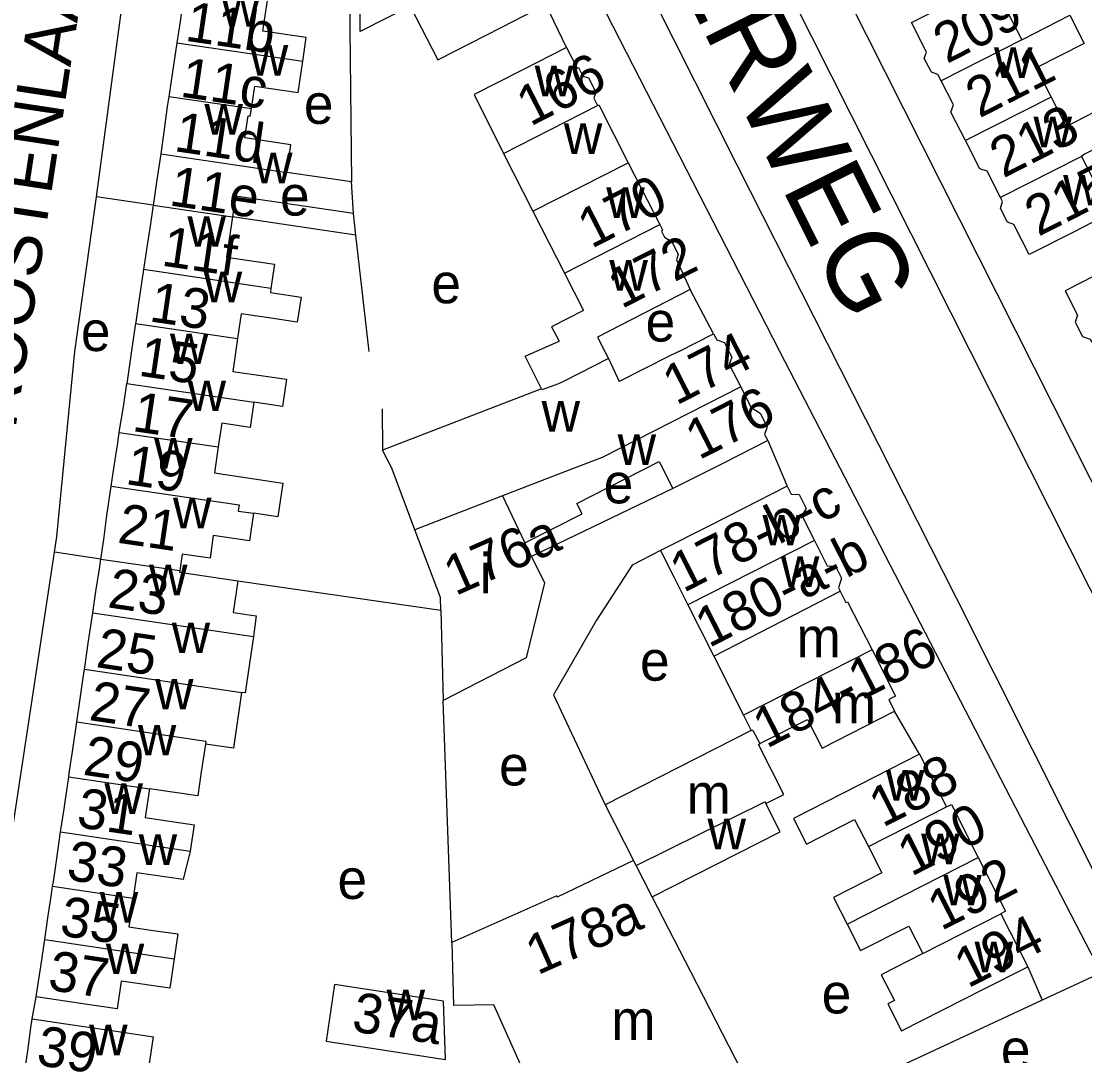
# Model space of a CAD drawing. Extents: x 161258 to 163262, y 380749 to 382054.
# Drawn here: x 162341.9 to 162448.7, y 381429.2 to 381533.2 of the extents above; entities that cross this region are included whole.
import ezdxf

# ---------------------------------------------------------------- set-up
doc = ezdxf.new("R2010")
doc.units = 0
for name, color, linetype in [('BLT_Basislijn', 7, 'Continuous'), ('BLT_Bebouwing', 7, 'Continuous'), ('BLT_Centroide', 7, 'Continuous'), ('BLT_Huisnummer', 7, 'Continuous'), ('BLT_Huisnummer_ tussenligend', 7, 'Continuous'), ('BLT_Huisnummer_reeks', 7, 'Continuous'), ('BLT_Onderverdeling_panden', 7, 'Continuous'), ('BLT_Straatnaam', 7, 'Continuous'), ('BLT_Straatnaam_hoofdweg', 7, 'Continuous')]:
    doc.layers.add(name, color=color, linetype=linetype)

msp = doc.modelspace()

# ---------------------------------------------------------------- linework, layer by layer
at = {"layer": 'BLT_Basislijn'}
for p, q in [((162377.81, 381590.24), (162413.78, 381518.74)), ((162349.46, 381515.52), (162355.21, 381558.81)), ((162416.03, 381553.18), (162460.34, 381465.23)), ((162411.57, 381550.93), (162455.87, 381462.98)), ((162374.84, 381536.31), (162375.08, 381517.02)), ((162396.66, 381530.53), (162394.6, 381534.86)), ((162413.78, 381518.74), (162435.76, 381475.3)), ((162355.14, 381514.68), (162349.46, 381515.52)), ((162375.5, 381511.68), (162363.1, 381513.51)), ((162375.5, 381511.68), (162375.26, 381513.84)), ((162376.84, 381500), (162375.5, 381511.68)), ((162411.44, 381501.77), (162409.1, 381506.2)), ((162416.88, 381491.05), (162418.84, 381486.45)), ((162407.36, 381486.21), (162393.16, 381479.38)), ((162329.27, 381374.75), (162345.23, 381479.84)), ((162349.89, 381479.14), (162345.23, 381479.84)), ((162363.63, 381476.95), (162384.03, 381474.01)), ((162435.76, 381475.3), (162471.25, 381404.61)), ((162385.14, 381440.61), (162384.27, 381464.92)), ((162432.14, 381459.52), (162429.63, 381463.84)), ((162443.01, 381438.18), (162444.45, 381434.82)), ((162450.39, 381437.58), (162444.45, 381434.82)), ((162342.99, 381432.94), (162343.37, 381435.15)), ((162444.45, 381434.82), (162422.42, 381424.59))]:
    msp.add_line(p, q, dxfattribs=at)
for points in [[(162450.39, 381437.58), (162418.09, 381500), (162384.62, 381565.32)], [(162345.23, 381479.84), (162345.47, 381481.4), (162347.26, 381500), (162349.46, 381515.52)], [(162378.13, 381494.23), (162378.18, 381490.07)], [(162406.09, 381479.98), (162403.25, 381478.53), (162399.68, 381472.99), (162395.37, 381465.5), (162400.54, 381454.46)]]:
    msp.add_lwpolyline(points, dxfattribs=at)
at = {"layer": 'BLT_Bebouwing'}
for p, q in [((162402.87, 381518.95), (162406.04, 381512.76)), ((162375.08, 381517.02), (162368.57, 381517.98)), ((162375.26, 381513.84), (162375.08, 381517.02)), ((162407.95, 381500), (162411.44, 381501.77)), ((162400.88, 381499.29), (162401.95, 381496.96)), ((162406.09, 381479.98), (162407.47, 381477.27)), ((162407.47, 381477.27), (162408.85, 381474.54)), ((162384.03, 381474.01), (162384.27, 381464.92)), ((162364.02, 381465.74), (162363.24, 381460.4)), ((162415.95, 381460.52), (162416.08, 381460.59)), ((162432.14, 381459.52), (162434.83, 381454.23)), ((162409.15, 381437.68), (162405.28, 381445.21)), ((162440.31, 381443.51), (162443.01, 381438.18))]:
    msp.add_line(p, q, dxfattribs=at)
for points in [[(162380.97, 381534.69), (162375.94, 381532.12), (162375.95, 381534.83), (162382.23, 381538.09), (162380.44, 381541.54)], [(162434.3, 381527.19), (162433.98, 381527.81), (162433.32, 381528.03), (162432.61, 381529.42), (162432.82, 381530.07), (162431.31, 381533.04), (162435.77, 381535.31), (162441.98, 381538.47), (162442.16, 381538.35), (162444.23, 381539.41), (162445.65, 381536.62), (162440.91, 381534.21), (162442.39, 381531.31)], [(162358.3, 381536.45), (162358.15, 381535.43), (162357.84, 381533.15), (162357.52, 381531)], [(162370.16, 381529.14), (162370.51, 381531.54), (162366.17, 381532.18), (162366.62, 381535.23)], [(162380.97, 381534.69), (162383.73, 381529.3), (162390.15, 381532.58), (162394.6, 381534.86)], [(162442.39, 381531.31), (162447.23, 381533.77), (162448.66, 381530.94), (162443.85, 381528.49), (162445.35, 381525.55)], [(162357.52, 381531), (162357.09, 381528.09), (162356.74, 381525.81), (162356.71, 381525.61)], [(162396.66, 381530.53), (162392.21, 381528.26), (162387.38, 381525.79), (162390.34, 381519.89)], [(162396.66, 381530.53), (162397.73, 381528.45), (162397.87, 381528.52), (162398.3, 381527.66), (162398.87, 381527.48), (162399.61, 381526.04), (162399.41, 381525.43), (162399.77, 381524.71)], [(162365.02, 381524.39), (162365.35, 381526.63), (162369.69, 381525.99), (162370.16, 381529.14)], [(162436.75, 381521.17), (162435.29, 381524.04), (162435.53, 381524.77), (162434.3, 381527.19)], [(162356.71, 381525.61), (162356.56, 381524.61), (162356.26, 381522.28), (162355.9, 381519.84)], [(162445.35, 381525.55), (162446.85, 381522.6), (162451.66, 381525.05), (162453.17, 381522.08), (162448.7, 381519.81), (162448.39, 381519.59)], [(162368.57, 381517.98), (162368.98, 381520.76), (162364.35, 381521.44), (162364.68, 381523.67), (162364.9, 381523.64), (162365.02, 381524.39)], [(162399.77, 381524.71), (162399.9, 381524.78), (162402.87, 381518.95)], [(162440.27, 381515.45), (162438.92, 381518.11), (162438.18, 381518.35), (162436.75, 381521.17)], [(162355.9, 381519.84), (162355.51, 381517.22), (162355.17, 381514.88), (162355.14, 381514.68)], [(162390.34, 381519.89), (162393.29, 381514.09)], [(162448.39, 381519.59), (162449.8, 381516.82), (162454.6, 381519.26), (162456.07, 381516.37), (162447.61, 381511.99), (162443.15, 381509.72), (162441.61, 381512.75), (162440.95, 381512.97), (162440.25, 381514.34), (162440.48, 381515.05), (162440.27, 381515.45)], [(162375.26, 381513.84), (162363.41, 381515.59), (162363.1, 381513.51)], [(162355.14, 381514.68), (162354.86, 381512.8), (162354.46, 381510.23), (162354.16, 381508.21)], [(162363.1, 381513.51), (162362.51, 381509.46), (162367.33, 381508.75), (162366.97, 381506.33)], [(162393.29, 381514.09), (162396.45, 381507.86)], [(162406.04, 381512.76), (162406.31, 381512.22), (162406.22, 381512.08), (162406.52, 381511.48), (162407.24, 381511.02), (162407.89, 381509.74), (162407.71, 381509.2), (162409.1, 381506.2)], [(162460.23, 381506.37), (162458.9, 381509.07), (162457.71, 381511.45), (162451.22, 381508.35), (162446.76, 381506.09), (162447.99, 381503.64), (162447.76, 381502.93), (162448.49, 381501.49), (162449.27, 381501.24), (162449.44, 381500.91)], [(162354.16, 381508.21), (162353.73, 381505.31), (162353.39, 381502.94), (162353.37, 381502.8)], [(162396.45, 381507.86), (162398.36, 381504.11), (162395.16, 381502.48), (162395.91, 381501.01)], [(162366.97, 381506.33), (162366.91, 381505.91), (162370, 381505.46), (162369.62, 381502.93), (162366.54, 381503.39), (162363.98, 381503.77), (162363.62, 381501.29)], [(162409.1, 381506.2), (162399.78, 381501.44), (162400.52, 381500)], [(162353.37, 381502.8), (162353.2, 381501.69), (162352.5, 381496.77)], [(162411.44, 381501.77), (162411.75, 381501.15), (162412.52, 381500.9), (162412.97, 381500)], [(162363.62, 381501.29), (162363.13, 381497.98), (162368.53, 381497.19), (162368.13, 381494.47), (162365.25, 381494.9)], [(162394.16, 381496.22), (162392.52, 381499.53), (162395.91, 381501.01)], [(162400.88, 381499.29), (162396.42, 381497.02), (162395.86, 381496.74), (162394.2, 381496.12), (162394.16, 381496.22)], [(162400.52, 381500), (162400.88, 381499.29)], [(162407.95, 381500), (162406.98, 381499.51), (162401.95, 381496.96)], [(162412.97, 381500), (162413.26, 381499.43), (162413.02, 381498.68), (162414.17, 381496.42)], [(162351.74, 381491.86), (162351.77, 381492.07), (162352.15, 381494.42), (162352.5, 381496.77)], [(162394.16, 381496.22), (162378.18, 381490.07)], [(162414.17, 381496.42), (162415.19, 381494.4), (162416.12, 381493.8), (162416.82, 381492.42), (162416.57, 381491.66), (162416.88, 381491.05)], [(162365.25, 381494.9), (162364.88, 381492.35), (162362.03, 381492.78), (162361.68, 381490.4)], [(162350.92, 381486.47), (162351.21, 381488.47), (162351.59, 381490.8), (162351.74, 381491.86)], [(162416.88, 381491.05), (162412.42, 381488.78), (162407.36, 381486.21)], [(162361.68, 381490.4), (162361.29, 381487.79), (162368.18, 381486.77), (162367.68, 381483.37), (162365.23, 381483.73)], [(162381.43, 381482.08), (162379.11, 381488.25), (162378.18, 381490.07)], [(162397.7, 381484.73), (162405.97, 381488.94), (162407.36, 381486.21)], [(162349.89, 381479.14), (162350.18, 381481.1), (162350.48, 381483.5), (162350.92, 381486.47)], [(162418.84, 381486.45), (162414.38, 381484.18), (162411.1, 381482.52), (162406.09, 381479.98)], [(162418.84, 381486.45), (162419.23, 381485.67), (162420.03, 381485.63), (162420.74, 381484.22), (162420.29, 381483.52), (162421.57, 381481)], [(162392.49, 381480.78), (162398.23, 381483.69), (162397.7, 381484.73)], [(162365.23, 381483.73), (162364.82, 381480.96), (162361.18, 381481.5), (162360.85, 381479.23), (162358.06, 381479.64), (162357.81, 381477.97)], [(162384.03, 381474.01), (162383.99, 381475.26), (162381.43, 381482.08)], [(162393.16, 381479.38), (162392.49, 381480.78)], [(162421.57, 381481), (162422.86, 381478.47), (162423.68, 381478.43), (162424.3, 381477.2), (162423.99, 381476.24), (162424.15, 381475.92)], [(162349.07, 381473.74), (162349.38, 381475.86), (162349.75, 381478.16), (162349.89, 381479.14)], [(162393.16, 381479.38), (162394.44, 381476.74), (162392.62, 381469.22), (162384.27, 381464.92)], [(162357.81, 381477.97), (162357.79, 381477.81), (162363.63, 381476.95)], [(162363.63, 381476.95), (162363.16, 381473.78), (162365.49, 381473.43), (162365.21, 381471.35)], [(162424.15, 381475.92), (162424.74, 381474.76), (162424.9, 381474.84), (162427.36, 381470)], [(162348.24, 381468.08), (162348.3, 381468.52), (162348.65, 381470.92), (162349.07, 381473.74)], [(162408.85, 381474.54), (162411.46, 381469.38)], [(162365.21, 381471.35), (162364.37, 381465.69), (162364.02, 381465.74)], [(162411.46, 381469.38), (162414.46, 381463.45)], [(162427.36, 381470), (162429.71, 381465.36), (162429.03, 381465.01), (162429.63, 381463.84)], [(162347.47, 381462.77), (162347.78, 381464.87), (162348.11, 381467.19), (162348.24, 381468.08)], [(162364.02, 381465.74), (162363.2, 381460.14), (162360.39, 381460.55)], [(162414.46, 381463.45), (162415.23, 381461.92)], [(162416.08, 381460.59), (162420.88, 381463.02), (162422.35, 381460.15), (162425.17, 381461.58), (162429.63, 381463.84)], [(162346.66, 381457.26), (162346.71, 381457.64), (162347.06, 381459.99), (162347.47, 381462.77)], [(162415.23, 381461.92), (162400.54, 381454.45)], [(162360.39, 381460.55), (162359.97, 381457.75), (162359.62, 381455.34), (162354.76, 381456.06)], [(162416.68, 381454.57), (162418.48, 381455.49), (162415.95, 381460.52)], [(162432.14, 381459.52), (162427.68, 381457.25), (162419.46, 381453.08), (162420.77, 381450.51), (162425.61, 381452.97), (162426.99, 381450.25)], [(162345.84, 381451.72), (162346.19, 381454.05), (162346.53, 381456.37), (162346.66, 381457.26)], [(162354.76, 381456.06), (162354.34, 381453.17), (162359.25, 381452.45), (162358.86, 381449.79)], [(162400.54, 381454.45), (162403.41, 381448.84)], [(162405.28, 381445.21), (162418.13, 381451.73), (162416.68, 381454.57)], [(162434.83, 381454.23), (162435.33, 381454.48), (162438.03, 381449.16)], [(162345.04, 381446.26), (162345.11, 381446.71), (162345.45, 381449.06), (162345.84, 381451.72)], [(162426.99, 381450.25), (162428.33, 381447.6), (162423.49, 381445.14), (162424.85, 381442.47)], [(162358.86, 381449.79), (162358.16, 381446.95), (162353.5, 381447.63), (162353.12, 381445.06)], [(162438.03, 381449.16), (162440.78, 381443.75), (162440.31, 381443.51)], [(162403.41, 381448.84), (162395.74, 381445.16), (162395.68, 381445.29), (162385.14, 381440.61)], [(162344.25, 381440.92), (162344.57, 381443.1), (162344.92, 381445.46), (162345.04, 381446.26)], [(162353.12, 381445.06), (162352.7, 381442.2), (162354.92, 381441.87), (162357.63, 381441.47), (162357.26, 381438.99)], [(162424.85, 381442.47), (162426.2, 381439.8), (162431.06, 381442.26), (162432.45, 381439.52)], [(162343.37, 381435.15), (162343.47, 381435.82), (162343.85, 381438.2), (162344.25, 381440.92)], [(162385.14, 381440.61), (162385.32, 381434.3)], [(162432.45, 381439.52), (162428.28, 381437.37), (162429.6, 381434.78), (162428.95, 381434.46), (162430.33, 381431.74), (162438.56, 381435.92), (162443.01, 381438.18)], [(162357.26, 381438.99), (162356.83, 381436.02), (162351.92, 381436.74), (162351.51, 381433.95), (162348.32, 381434.42), (162343.37, 381435.15)], [(162417.18, 381422.08), (162414.89, 381426.53), (162409.15, 381437.68)], [(162399.01, 381412.79), (162389.36, 381434.37), (162385.32, 381434.3)], [(162342.22, 381427.52), (162342.54, 381429.73), (162342.86, 381432.04), (162342.99, 381432.94)], [(162342.99, 381432.94), (162347.94, 381432.21), (162351.18, 381431.73), (162355.18, 381431.14)], [(162355.17, 381425.63), (162355.54, 381428.1), (162354.75, 381428.21), (162355.18, 381431.14)]]:
    msp.add_lwpolyline(points, dxfattribs=at)
msp.add_lwpolyline([(162373.37, 381436.39), (162372.51, 381430.69), (162384.5, 381428.87), (162384.29, 381434.71)], close=True, dxfattribs=at)
at = {"layer": 'BLT_Onderverdeling_panden'}
for p, q in [((162442.39, 381531.31), (162434.3, 381527.19)), ((162357.52, 381531), (162370.16, 381529.14)), ((162356.71, 381525.61), (162365.02, 381524.39)), ((162445.35, 381525.55), (162436.75, 381521.17)), ((162390.34, 381519.89), (162399.77, 381524.71)), ((162355.9, 381519.84), (162368.57, 381517.98)), ((162448.39, 381519.59), (162440.27, 381515.45)), ((162393.29, 381514.09), (162402.87, 381518.95)), ((162355.14, 381514.68), (162363.1, 381513.51)), ((162396.45, 381507.86), (162406.04, 381512.76)), ((162366.97, 381506.33), (162354.16, 381508.21)), ((162353.37, 381502.8), (162363.62, 381501.29)), ((162352.5, 381496.77), (162365.25, 381494.9)), ((162351.74, 381491.86), (162361.68, 381490.4)), ((162390.23, 381485.48), (162381.43, 381482.08)), ((162390.23, 381485.48), (162392.49, 381480.78)), ((162421.57, 381481), (162408.85, 381474.54)), ((162349.89, 381479.14), (162357.81, 381477.97)), ((162411.46, 381469.38), (162424.15, 381475.92)), ((162349.07, 381473.74), (162365.21, 381471.35)), ((162427.36, 381470), (162414.46, 381463.45)), ((162348.24, 381468.08), (162364.02, 381465.74)), ((162346.66, 381457.26), (162354.76, 381456.06)), ((162426.99, 381450.25), (162434.83, 381454.23)), ((162345.84, 381451.72), (162358.86, 381449.79)), ((162424.85, 381442.47), (162438.03, 381449.16)), ((162403.66, 381448.34), (162403.41, 381448.84)), ((162405.28, 381445.21), (162403.66, 381448.34)), ((162345.04, 381446.26), (162353.12, 381445.06)), ((162432.45, 381439.52), (162440.31, 381443.51)), ((162344.25, 381440.92), (162357.26, 381438.99))]:
    msp.add_line(p, q, dxfattribs=at)
for points in [[(162414.17, 381496.42), (162400.23, 381489.34), (162396.13, 381487.76)], [(162396.13, 381487.76), (162390.23, 381485.48)], [(162350.92, 381486.47), (162363.77, 381484.58), (162363.68, 381483.96), (162365.23, 381483.73)], [(162347.47, 381462.77), (162360.43, 381460.85), (162360.39, 381460.55)], [(162415.23, 381461.92), (162415.36, 381461.98), (162416.08, 381460.59)], [(162403.66, 381448.34), (162416.59, 381454.76), (162416.68, 381454.57)]]:
    msp.add_lwpolyline(points, dxfattribs=at)

# ---------------------------------------------------------------- texts
at = {"layer": 'BLT_Centroide'}
for s, p in [('w', (162362, 381532.62)), ('w', (162364.84, 381527.69)), ('w', (162439.61, 381527.47)), ('w', (162393.47, 381525.62)), ('e', (162370.28, 381522.85)), ('w', (162360.29, 381521.78)), ('w', (162396.4, 381519.84)), ('w', (162443.58, 381520.5)), ('w', (162365.27, 381516.88)), ('w', (162446.55, 381514.66)), ('e', (162367.88, 381513.64)), ('w', (162400.66, 381513.41)), ('w', (162358.58, 381510.5)), ('w', (162400.97, 381506.09)), ('w', (162360.22, 381504.94)), ('e', (162383.09, 381504.83)), ('e', (162404.61, 381500.99)), ('e', (162347.88, 381500.03)), ('w', (162356.82, 381498.72)), ('w', (162358.6, 381494)), ('w', (162394.16, 381491.94)), ('w', (162355.23, 381488.22)), ('w', (162401.8, 381488.59)), ('e', (162400.4, 381484.73)), ('w', (162357.13, 381482.22)), ('w', (162416.35, 381480.5)), ('i', (162387.94, 381475.7)), ('w', (162418.2, 381476.34)), ('w', (162354.72, 381475.5)), ('w', (162357, 381469.69)), ('m', (162419.77, 381469.26)), ('e', (162404.05, 381466.92)), ('w', (162355.33, 381464.03)), ('m', (162423.32, 381462.63)), ('w', (162353.6, 381459.41)), ('e', (162389.89, 381456.39)), ('w', (162428.75, 381454.88)), ('w', (162350.25, 381453.53)), ('m', (162408.73, 381453.55)), ('w', (162410.83, 381449.97)), ('w', (162353.68, 381448.41)), ('w', (162432.29, 381448.47)), ('e', (162373.66, 381444.99)), ('w', (162434.51, 381444.34)), ('w', (162349.77, 381442.62)), ('w', (162350.38, 381437.44)), ('w', (162437.66, 381437.62)), ('e', (162422.3, 381433.49)), ('w', (162378.59, 381432.81)), ('m', (162401.16, 381430.83)), ('w', (162348.7, 381429.28)), ('e', (162440.3, 381427.89))]:
    msp.add_text(s, height=4, dxfattribs=at).set_placement(p)
at = {"layer": 'BLT_Huisnummer'}
for s, rotation, p in [('209', 26.9686, (162434.87, 381528.85)), ('11b', 351.6147, (162358.25, 381531.22)), ('166', 27.0702, (162393.02, 381522.55)), ('215', 26.9698, (162444.06, 381511.49)), ('11e', 351.6095, (162356.65, 381514.68)), ('170', 27.0702, (162399.16, 381510.27)), ('11f', 351.6331, (162355.88, 381508.63)), ('172', 27.0599, (162402.19, 381504.22)), ('13', 351.6072, (162354.65, 381503.03)), ('174', 26.9136, (162407.68, 381494.53)), ('176', 26.9136, (162409.97, 381489.04)), ('17', 351.6105, (162352.94, 381492.01)), ('21', 351.5967, (162351.46, 381480.79)), ('176a', 23.6878, (162385.49, 381475.4)), ('25', 351.614, (162349.3, 381468.29)), ('29', 351.5934, (162347.99, 381457.48)), ('188', 26.909, (162428.42, 381452.12)), ('33', 351.6068, (162346.33, 381446.94)), ('178a', 23.9806, (162393.74, 381437.3)), ('194', 26.9136, (162436.98, 381435.98)), ('37', 351.5964, (162344.46, 381435.88)), ('37a', 351.3569, (162374.99, 381431.71)), ('39', 351.5964, (162343.31, 381428.33))]:
    msp.add_text(s, height=4, rotation=rotation, dxfattribs=at).set_placement(p)
at = {"layer": 'BLT_Huisnummer_ tussenligend'}
for s, rotation, p in [('211', 26.9686, (162438.13, 381523.38)), ('11c', 351.6138, (162357.75, 381525.6)), ('11d', 351.624, (162357.14, 381520.13)), ('213', 26.9686, (162440.54, 381517.36)), ('15', 351.6072, (162353.56, 381497.57)), ('19', 351.6105, (162352.26, 381486.68)), ('23', 351.5967, (162350.47, 381474.3)), ('27', 351.614, (162348.6, 381462.97)), ('31', 351.5934, (162347.35, 381452.23)), ('190', 26.909, (162431.28, 381447.2)), ('192', 26.909, (162434.3, 381441.75)), ('35', 351.6068, (162345.65, 381441.34))]:
    msp.add_text(s, height=4, rotation=rotation, dxfattribs=at).set_placement(p)
at = {"layer": 'BLT_Huisnummer_reeks'}
for s, rotation, p in [('178-b-c', 26.9189, (162408.41, 381475.71)), ('180-a-b', 26.9261, (162410.96, 381470.17)), ('184-186', 26.9167, (162416.75, 381460.06))]:
    msp.add_text(s, height=4, rotation=rotation, dxfattribs=at).set_placement(p)
at = {"layer": 'BLT_Straatnaam'}
msp.add_text('ROOSTENLAAN', height=5, rotation=81.3532, dxfattribs=at).set_placement((162341.3, 381492.15))
at = {"layer": 'BLT_Straatnaam_hoofdweg'}
msp.add_text('LEENDERWEG', height=8, rotation=296.5347, dxfattribs=at).set_placement((162391.16, 381570.7))

doc.saveas('drawing.dxf')
